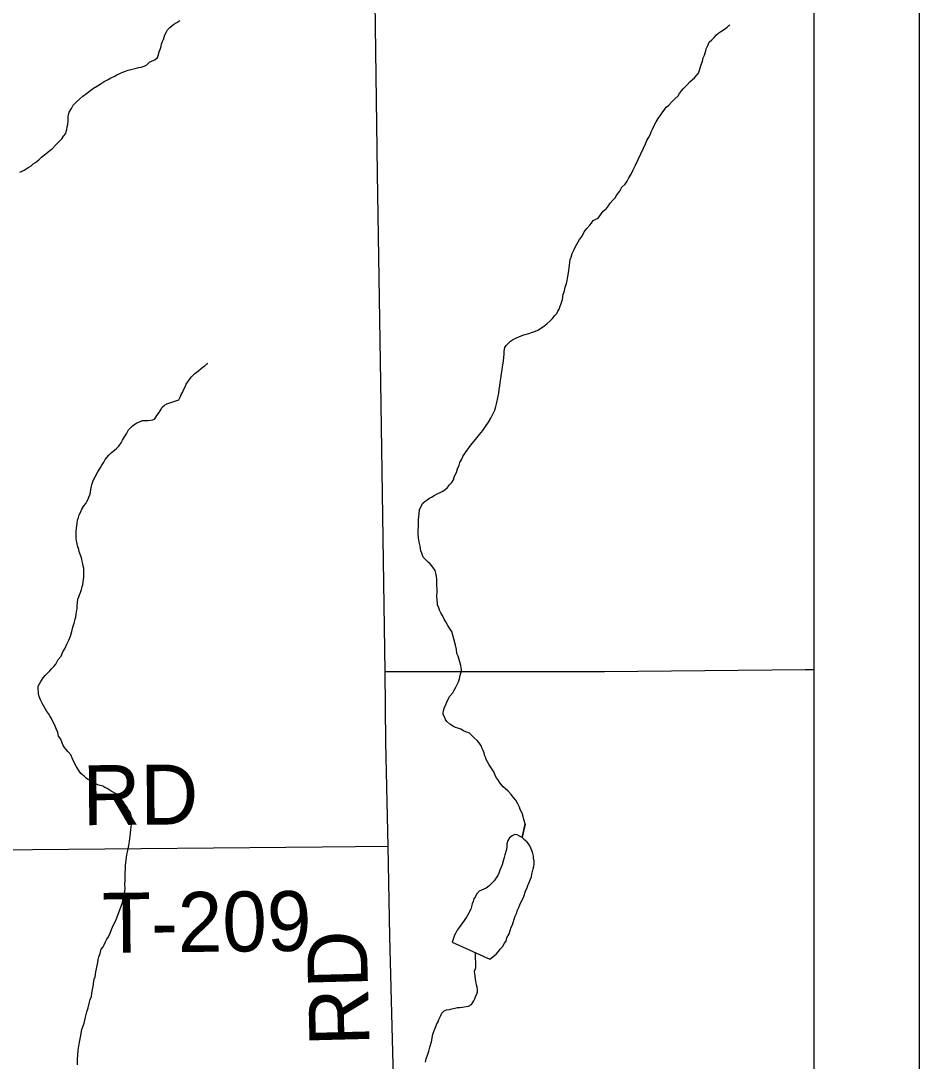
# Model space of a CAD drawing. Extents: x 0 to 34, y 0 to 22.
# Drawn here: x 8.41 to 9.262, y 15.221 to 16.207 of the extents above; entities that cross this region are included whole.
import ezdxf

# ---------------------------------------------------------------- set-up
doc = ezdxf.new("R2010")
doc.units = 0
for name, color, linetype in [('GM_X_County', 7, 'Continuous'), ('GM_X_County_Road', 7, 'Continuous'), ('GM_X_County_Road_Text', 7, 'Continuous'), ('GM_X_Minor_Lake', 7, 'Continuous'), ('GM_X_Minor_River', 7, 'Continuous'), ('GM_X_Township', 7, 'Continuous'), ('GM_X_Township_Road', 7, 'Continuous'), ('GM_X_Township_Road_Text', 7, 'Continuous'), ('SH_Data', 7, 'Continuous')]:
    doc.layers.add(name, color=color, linetype=linetype)

msp = doc.modelspace()

# ---------------------------------------------------------------- linework, layer by layer
at = {"layer": 'GM_X_County'}
msp.add_lwpolyline([(9.16225, 14.34203), (9.16225, 21.13849), (2.36225, 21.13849), (2.36225, 14.33849), (9.00028, 14.33849)], dxfattribs=at)
at = {"layer": 'GM_X_County_Road'}
msp.add_lwpolyline([(8.78379, 14.33849), (8.78239, 14.35319), (8.78049, 14.44111), (8.7792, 14.55208), (8.77716, 14.65341), (8.77506, 14.75086), (8.77297, 14.84063), (8.76981, 14.94574), (8.76832, 15.00133), (8.76483, 15.1439), (8.75972, 15.33948), (8.75809, 15.42437), (8.75599, 15.52344), (8.75531, 15.5899), (8.75115, 15.86445), (8.74795, 16.06245), (8.74549, 16.24864), (8.7445, 16.31366), (8.74378, 16.35849)], dxfattribs=at)
at = {"layer": 'GM_X_Minor_Lake'}
msp.add_line((8.81878, 15.33377), (8.85456, 15.31757), dxfattribs=at)
msp.add_lwpolyline([(8.85456, 15.31757), (8.8606, 15.32217), (8.86248, 15.32446), (8.86474, 15.32753), (8.867, 15.3302), (8.86812, 15.33249), (8.87, 15.33479), (8.87074, 15.33784), (8.87299, 15.34167), (8.87373, 15.34472), (8.87485, 15.34777), (8.87597, 15.35006), (8.87671, 15.35235), (8.87745, 15.35541), (8.87857, 15.35846), (8.87969, 15.36075), (8.88081, 15.36419), (8.88193, 15.36648), (8.88305, 15.36915), (8.88455, 15.37259), (8.88642, 15.37603), (8.88865, 15.3829), (8.88978, 15.38519), (8.89052, 15.38748), (8.89388, 15.3955), (8.89424, 15.39817), (8.89498, 15.40084), (8.89573, 15.40313), (8.89609, 15.40542), (8.89645, 15.40809), (8.89643, 15.41076), (8.89604, 15.41304), (8.89602, 15.41533), (8.89525, 15.41761), (8.89447, 15.42065), (8.89332, 15.42294), (8.89216, 15.4256), (8.88986, 15.42864), (8.88757, 15.43053), (8.88528, 15.4328), (8.88262, 15.43432), (8.88033, 15.43545), (8.87805, 15.43582), (8.87578, 15.43466), (8.87314, 15.43274), (8.87164, 15.43007), (8.87052, 15.42701), (8.87054, 15.42435), (8.87018, 15.42168), (8.8687, 15.41634), (8.86795, 15.41404), (8.86759, 15.41176), (8.8661, 15.40717), (8.86536, 15.40489), (8.86386, 15.40183), (8.86312, 15.39916), (8.862, 15.39687), (8.86049, 15.39457), (8.85861, 15.3919), (8.85371, 15.38692), (8.85107, 15.385), (8.8488, 15.38384), (8.84653, 15.38307), (8.84426, 15.38192), (8.842, 15.37924), (8.84088, 15.37695), (8.83938, 15.37465), (8.83863, 15.37236), (8.83789, 15.37007), (8.83715, 15.3674), (8.83641, 15.36511), (8.83379, 15.35976), (8.83228, 15.35747), (8.82852, 15.35211), (8.82552, 15.34753), (8.82364, 15.34523), (8.82214, 15.34256), (8.82102, 15.34026), (8.81878, 15.33377)], dxfattribs=at)
at = {"layer": 'GM_X_Minor_River'}
for points in [[(8.45492, 16.11842), (8.45562, 16.12072), (8.45783, 16.12419), (8.45928, 16.12727), (8.46263, 16.13039), (8.46561, 16.13312), (8.46859, 16.13585), (8.47196, 16.13821), (8.47495, 16.14056), (8.47869, 16.14331), (8.48244, 16.14568), (8.48582, 16.14766), (8.48881, 16.14963), (8.49257, 16.15162), (8.4952, 16.1532), (8.49822, 16.15441), (8.50084, 16.15599), (8.50423, 16.15759), (8.50799, 16.1592), (8.51139, 16.16041), (8.51517, 16.16126), (8.5182, 16.16209), (8.52122, 16.16292), (8.52388, 16.16336), (8.52652, 16.16418), (8.52916, 16.16538), (8.53175, 16.1681), (8.53439, 16.1693), (8.53665, 16.17011), (8.53926, 16.17246), (8.53998, 16.17438), (8.54104, 16.17782), (8.54211, 16.18089), (8.54282, 16.1832), (8.54316, 16.18511), (8.54387, 16.18703), (8.54496, 16.18934), (8.54567, 16.19163), (8.54638, 16.19393), (8.54747, 16.19624), (8.54894, 16.19856), (8.55116, 16.20089), (8.55303, 16.20246), (8.5549, 16.20402), (8.55752, 16.2056), (8.56052, 16.20757)], [(8.93953, 15.99982), (8.94101, 16.00176), (8.94248, 16.00369), (8.94393, 16.00715), (8.94652, 16.01025), (8.94949, 16.01337), (8.95097, 16.0153), (8.95243, 16.018), (8.95506, 16.0192), (8.95733, 16.02002), (8.96212, 16.02659), (8.9651, 16.02932), (8.96695, 16.03165), (8.96879, 16.03435), (8.97101, 16.03707), (8.97324, 16.0394), (8.97508, 16.04211), (8.97766, 16.0456), (8.97985, 16.04945), (8.98284, 16.05218), (8.98466, 16.05527), (8.9865, 16.05835), (8.9887, 16.06183), (8.9905, 16.06606), (8.99269, 16.07029), (8.99523, 16.07568), (8.99777, 16.08107), (9.00031, 16.08645), (9.00212, 16.09068), (9.00357, 16.09376), (9.0054, 16.09685), (9.00649, 16.09915), (9.00757, 16.10184), (9.00864, 16.10453), (9.01047, 16.108), (9.01229, 16.11146), (9.01412, 16.11455), (9.01596, 16.11726), (9.0178, 16.11996), (9.02038, 16.12345), (9.02186, 16.12538), (9.02411, 16.12696), (9.02707, 16.13045), (9.02968, 16.13279), (9.03303, 16.13591), (9.0345, 16.13823), (9.03634, 16.14093), (9.0382, 16.14288), (9.04154, 16.14638), (9.04413, 16.14948), (9.04675, 16.15144), (9.04862, 16.15301), (9.05009, 16.15495), (9.05231, 16.15766), (9.0548, 16.16533), (9.05624, 16.16879), (9.05693, 16.17223), (9.05802, 16.17454), (9.05872, 16.17684), (9.05944, 16.17876), (9.05978, 16.18067), (9.06123, 16.18375), (9.06268, 16.18682), (9.06491, 16.18916), (9.06714, 16.19149), (9.06937, 16.19383), (9.0716, 16.19578), (9.0746, 16.19775), (9.07723, 16.19933), (9.07947, 16.20128), (9.08133, 16.20285), (9.08212, 16.20327)], [(8.40862, 16.06371), (8.41088, 16.06452), (8.41276, 16.0657), (8.41463, 16.06689), (8.41726, 16.06847), (8.41952, 16.06966), (8.42137, 16.07161), (8.42363, 16.0728), (8.42661, 16.07553), (8.42922, 16.07787), (8.43221, 16.08022), (8.43519, 16.08257), (8.43743, 16.08453), (8.43931, 16.08571), (8.44302, 16.0896), (8.44488, 16.09155), (8.44674, 16.09349), (8.44859, 16.09544), (8.45006, 16.09775), (8.45228, 16.10047), (8.45262, 16.10238), (8.45334, 16.1043), (8.45366, 16.10659), (8.45437, 16.10889), (8.45468, 16.11194), (8.45464, 16.11384), (8.4546, 16.11575), (8.45492, 16.11842)], [(8.78832, 15.70903), (8.78747, 15.71282), (8.787, 15.71699), (8.78652, 15.72117), (8.78645, 15.72421), (8.78675, 15.72765), (8.78698, 15.7345), (8.7873, 15.7368), (8.78761, 15.74023), (8.78791, 15.74366), (8.78935, 15.74712), (8.79081, 15.74982), (8.79305, 15.75177), (8.79492, 15.75295), (8.79717, 15.75453), (8.79905, 15.75571), (8.80167, 15.75729), (8.80468, 15.75888), (8.80731, 15.76008), (8.80995, 15.76128), (8.81219, 15.76286), (8.81443, 15.76481), (8.81628, 15.76714), (8.81851, 15.76947), (8.81997, 15.77217), (8.82103, 15.77562), (8.82285, 15.77908), (8.82392, 15.78253), (8.82536, 15.78599), (8.82607, 15.78829), (8.82789, 15.79176), (8.82898, 15.79407), (8.83008, 15.79599), (8.83155, 15.79793), (8.83302, 15.80025), (8.83487, 15.80257), (8.83745, 15.80606), (8.83967, 15.80877), (8.84227, 15.81188), (8.84486, 15.81498), (8.84781, 15.81885), (8.85038, 15.82271), (8.85334, 15.82659), (8.85553, 15.83045), (8.85735, 15.83429), (8.85916, 15.83814), (8.86022, 15.84159), (8.86128, 15.84542), (8.86298, 15.85421), (8.86328, 15.85765), (8.86397, 15.86071), (8.86427, 15.86414), (8.86494, 15.86796), (8.8656, 15.87254), (8.86627, 15.87675), (8.86693, 15.88095), (8.86761, 15.88439), (8.86791, 15.8882), (8.86822, 15.89126), (8.86816, 15.89392), (8.86884, 15.89736), (8.86994, 15.89929), (8.87216, 15.90162), (8.87402, 15.90357), (8.8759, 15.90475), (8.87928, 15.90635), (8.88267, 15.90795), (8.88682, 15.90956), (8.89135, 15.91081), (8.89513, 15.91203), (8.89777, 15.91285), (8.90003, 15.91405), (8.90341, 15.91603), (8.90677, 15.91839), (8.90901, 15.92034), (8.91162, 15.92268), (8.91385, 15.92501), (8.91607, 15.92773), (8.91793, 15.92967), (8.91902, 15.93198), (8.92011, 15.93391), (8.92119, 15.9366), (8.92227, 15.93929), (8.92333, 15.94312), (8.92398, 15.9477), (8.92542, 15.95116), (8.92611, 15.9546), (8.92717, 15.95805), (8.92786, 15.96111), (8.92853, 15.96493), (8.92922, 15.96837), (8.9302, 15.97525), (8.93051, 15.9783), (8.93083, 15.98097), (8.93154, 15.98327), (8.9326, 15.98672), (8.93405, 15.9898), (8.93514, 15.99211), (8.9366, 15.99481), (8.93807, 15.99712), (8.93953, 15.99982)], [(8.53864, 15.83288), (8.54086, 15.83597), (8.54269, 15.83906), (8.54379, 15.84099), (8.54602, 15.84294), (8.54828, 15.84413), (8.55017, 15.84456), (8.5596, 15.84781), (8.56105, 15.85089), (8.56177, 15.85281), (8.56287, 15.85474), (8.56432, 15.85782), (8.56541, 15.86012), (8.56649, 15.86281), (8.5687, 15.86591), (8.57165, 15.86978), (8.57463, 15.87289), (8.57837, 15.87564), (8.5806, 15.87759), (8.58247, 15.87916), (8.58435, 15.87996), (8.58621, 15.88191), (8.58658, 15.88229), (8.58696, 15.8823)], [(8.42841, 15.56356), (8.4272, 15.56658), (8.42637, 15.5696), (8.42625, 15.57455), (8.42621, 15.57645), (8.42878, 15.5807), (8.43098, 15.58417), (8.43283, 15.5865), (8.43505, 15.58883), (8.43729, 15.59078), (8.43914, 15.59311), (8.441, 15.59505), (8.44285, 15.59738), (8.44503, 15.60162), (8.448, 15.60473), (8.44943, 15.60895), (8.45163, 15.61242), (8.45344, 15.61627), (8.45526, 15.62012), (8.45669, 15.62396), (8.45812, 15.62817), (8.45916, 15.63239), (8.46022, 15.63622), (8.46127, 15.64005), (8.46199, 15.64197), (8.46231, 15.64464), (8.46263, 15.64731), (8.46296, 15.6496), (8.46327, 15.65265), (8.46358, 15.65571), (8.46389, 15.65876), (8.4646, 15.66106), (8.46531, 15.66298), (8.4664, 15.66529), (8.4671, 15.66797), (8.4678, 15.67065), (8.46852, 15.67257), (8.46884, 15.67524), (8.46916, 15.67753), (8.46949, 15.67982), (8.4693, 15.68819), (8.46888, 15.69009), (8.46844, 15.69236), (8.46801, 15.69501), (8.46758, 15.69691), (8.46677, 15.69917), (8.46556, 15.70219), (8.46513, 15.70409), (8.46471, 15.70598), (8.46349, 15.70938), (8.46307, 15.71127), (8.46262, 15.71431), (8.46219, 15.71658), (8.46211, 15.72001), (8.46204, 15.72305), (8.46235, 15.7261), (8.46268, 15.72839), (8.46301, 15.73069), (8.46332, 15.73374), (8.4644, 15.73643), (8.4651, 15.73873), (8.46619, 15.74104), (8.46764, 15.74411), (8.46985, 15.74759), (8.47132, 15.74953), (8.47242, 15.75146), (8.47351, 15.75376), (8.47423, 15.75568), (8.47531, 15.75837), (8.47563, 15.76066), (8.47596, 15.76295), (8.47666, 15.76564), (8.47735, 15.76869), (8.47879, 15.77253), (8.48025, 15.77485), (8.48281, 15.77948), (8.48501, 15.78295), (8.48647, 15.78603), (8.4883, 15.78873), (8.48977, 15.79143), (8.4931, 15.79531), (8.49533, 15.79765), (8.49869, 15.80039), (8.50056, 15.80157), (8.50279, 15.8039), (8.505, 15.807), (8.50608, 15.80969), (8.50792, 15.81278), (8.50976, 15.81548), (8.51085, 15.81741), (8.51195, 15.81934), (8.51566, 15.82323), (8.51791, 15.8248), (8.51978, 15.82598), (8.52167, 15.82679), (8.52505, 15.82839), (8.53039, 15.82813), (8.53304, 15.82857), (8.53493, 15.82899), (8.53681, 15.82979), (8.53864, 15.83288)], [(8.88792, 15.44567), (8.88528, 15.4328), (8.88789, 15.44592), (8.88665, 15.45008), (8.88621, 15.45274), (8.8854, 15.455), (8.88459, 15.45727), (8.8834, 15.45953), (8.88259, 15.46179), (8.88099, 15.4648), (8.87902, 15.46818), (8.87705, 15.4708), (8.8747, 15.4738), (8.87197, 15.47678), (8.86926, 15.479), (8.86731, 15.48086), (8.86536, 15.48311), (8.86379, 15.48535), (8.86221, 15.48798), (8.86064, 15.48985), (8.85945, 15.49211), (8.85824, 15.49513), (8.8539, 15.50188), (8.85232, 15.50451), (8.85113, 15.50677), (8.85032, 15.50904), (8.84951, 15.51092), (8.84908, 15.5132), (8.84827, 15.51546), (8.84708, 15.51734), (8.84626, 15.51998), (8.8443, 15.52261), (8.84235, 15.52485), (8.83963, 15.52745), (8.83768, 15.52931), (8.83534, 15.53192), (8.83189, 15.53299), (8.82959, 15.53408), (8.82689, 15.53554), (8.8242, 15.53662), (8.82191, 15.53733), (8.81999, 15.53805), (8.81651, 15.54026), (8.81379, 15.54286), (8.81261, 15.54474), (8.81141, 15.54738), (8.81021, 15.54963), (8.81017, 15.55153), (8.81087, 15.55422), (8.81158, 15.55652), (8.81267, 15.55882), (8.81411, 15.56228), (8.81667, 15.56691), (8.81926, 15.57001), (8.82072, 15.57271), (8.82218, 15.57541), (8.82364, 15.5781), (8.82473, 15.58041), (8.8258, 15.58348), (8.82648, 15.58692), (8.82718, 15.5896), (8.82751, 15.59189), (8.82745, 15.59418), (8.82703, 15.59607), (8.82455, 15.60477), (8.82335, 15.60741), (8.82288, 15.61121), (8.82203, 15.61537), (8.82078, 15.61991), (8.81953, 15.62483), (8.81831, 15.62823), (8.81674, 15.63048), (8.81476, 15.63386), (8.81278, 15.63725), (8.8112, 15.63988), (8.8096, 15.64327), (8.80802, 15.6459), (8.80681, 15.64853), (8.806, 15.6508), (8.8048, 15.65344), (8.80476, 15.65534), (8.80471, 15.65762), (8.80423, 15.6618), (8.80452, 15.66599), (8.80445, 15.66866), (8.80439, 15.6717), (8.80434, 15.6736), (8.8043, 15.67551), (8.80425, 15.67779), (8.80381, 15.68044), (8.80336, 15.68348), (8.80254, 15.68612), (8.80056, 15.68913), (8.79783, 15.69249), (8.79589, 15.69397), (8.79355, 15.69658), (8.79122, 15.69882), (8.78999, 15.70259), (8.78918, 15.70486), (8.78832, 15.70903)], [(8.47559, 15.27948), (8.47667, 15.28217), (8.47698, 15.28523), (8.47766, 15.28867), (8.47835, 15.29173), (8.47867, 15.2944), (8.47934, 15.2986), (8.48004, 15.3009), (8.4807, 15.30548), (8.48139, 15.30855), (8.48208, 15.31161), (8.48278, 15.31429), (8.48309, 15.31734), (8.4838, 15.31964), (8.48486, 15.32309), (8.48592, 15.32692), (8.48776, 15.32924), (8.48886, 15.33117), (8.48994, 15.33386), (8.4914, 15.33656), (8.49287, 15.33888), (8.49431, 15.34234), (8.49575, 15.34579), (8.49756, 15.35002), (8.49974, 15.35426), (8.50476, 15.36769), (8.50621, 15.37115), (8.50686, 15.37573), (8.50791, 15.37994), (8.50857, 15.38415), (8.50847, 15.38871), (8.50877, 15.39214), (8.50869, 15.39557), (8.50859, 15.39975), (8.5089, 15.40319), (8.50883, 15.40623), (8.50914, 15.40928), (8.50947, 15.41157), (8.50978, 15.41425), (8.51012, 15.41616), (8.51046, 15.41807), (8.51116, 15.42075), (8.51185, 15.42381), (8.51254, 15.42687), (8.51286, 15.42954), (8.51319, 15.43183), (8.51352, 15.43374), (8.51383, 15.43718), (8.51413, 15.44061), (8.51447, 15.44252), (8.51478, 15.44557), (8.51509, 15.44863), (8.51502, 15.45129), (8.5142, 15.45394), (8.51337, 15.45696), (8.51141, 15.45958), (8.51061, 15.46147), (8.50787, 15.46483), (8.50668, 15.46709), (8.50511, 15.46896), (8.50276, 15.47195), (8.50005, 15.47418), (8.49543, 15.47674), (8.49349, 15.47822), (8.49156, 15.47932), (8.48926, 15.48041), (8.48733, 15.48151), (8.48503, 15.48222), (8.48273, 15.48293), (8.48043, 15.48402), (8.47774, 15.4851), (8.47503, 15.48694), (8.47195, 15.48878), (8.46962, 15.49101), (8.46652, 15.4936), (8.46455, 15.4966), (8.46257, 15.49999), (8.46059, 15.50337), (8.45859, 15.50751), (8.45698, 15.51128), (8.45463, 15.51428), (8.45268, 15.51651), (8.45112, 15.51839), (8.44993, 15.52026), (8.44874, 15.52252), (8.44751, 15.5263), (8.44555, 15.52892), (8.44471, 15.53233), (8.4435, 15.53534), (8.44229, 15.53836), (8.44108, 15.54138), (8.4395, 15.54401), (8.43831, 15.54627), (8.43712, 15.54814), (8.43593, 15.5504), (8.43437, 15.55227), (8.43318, 15.55453), (8.43159, 15.55754), (8.43039, 15.55979), (8.42921, 15.56167), (8.42841, 15.56356)], [(8.7934, 15.21997), (8.79409, 15.22303), (8.79553, 15.22649), (8.79658, 15.23032), (8.79764, 15.23415), (8.79904, 15.23913), (8.8004, 15.24639), (8.80255, 15.25215), (8.80436, 15.25638), (8.80545, 15.25831), (8.80617, 15.26023), (8.80798, 15.26407), (8.80907, 15.26638), (8.8113, 15.26872), (8.81356, 15.26953), (8.81622, 15.26997), (8.81849, 15.2704), (8.82151, 15.27123), (8.82379, 15.27166), (8.82607, 15.27171), (8.82872, 15.27215), (8.83213, 15.27261), (8.8344, 15.27304), (8.83703, 15.27462), (8.83923, 15.2781), (8.84033, 15.28003), (8.84104, 15.28233), (8.84213, 15.28425), (8.84284, 15.28655), (8.84279, 15.28883), (8.84236, 15.29111), (8.84193, 15.29338), (8.8415, 15.29528), (8.84105, 15.29831), (8.84059, 15.30173), (8.84017, 15.30362), (8.84011, 15.30629), (8.84118, 15.30935), (8.84097, 15.32383)], [(8.46331, 15.21754), (8.46358, 15.22249), (8.46386, 15.22669), (8.46414, 15.23126), (8.46481, 15.23508), (8.46548, 15.23891), (8.46614, 15.24349), (8.46749, 15.25075), (8.46964, 15.25689), (8.47103, 15.26263), (8.47244, 15.26761), (8.47349, 15.27144), (8.47453, 15.27565), (8.47559, 15.27948)]]:
    msp.add_lwpolyline(points, dxfattribs=at)
at = {"layer": 'GM_X_Township'}
msp.add_line((9.16225, 14.34203), (9.16225, 19.7691), dxfattribs=at)
at = {"layer": 'GM_X_Township_Road'}
for points in [[(9.16225, 15.59181), (9.15349, 15.59188), (8.96321, 15.59012), (8.84142, 15.59012), (8.75531, 15.5899)], [(8.75809, 15.42437), (8.69553, 15.42367), (8.42086, 15.4213), (8.14504, 15.41949), (7.88736, 15.41716), (7.76271, 15.416), (7.74945, 15.4167), (7.65433, 15.4153), (7.56456, 15.4139), (7.47177, 15.41321), (7.38478, 15.41255), (7.26594, 15.41111), (7.16245, 15.41005), (7.07752, 15.40905), (6.97997, 15.40823), (6.94691, 15.40823)]]:
    msp.add_lwpolyline(points, dxfattribs=at)
at = {"layer": 'SH_Data'}
msp.add_line((9.26174, 21.23826), (9.26174, 14.23826), dxfattribs=at)

# ---------------------------------------------------------------- texts
at = {"layer": 'GM_X_County_Road_Text'}
msp.add_text('RD', height=0.056818, rotation=91.48252, dxfattribs=at).set_placement((8.74041, 15.23579))
at = {"layer": 'GM_X_Township_Road_Text'}
for s, rotation, p in [('RD', 0.49364, (8.46841, 15.44454)), ('T-209', 0.5614, (8.48707, 15.32359))]:
    msp.add_text(s, height=0.056818, rotation=rotation, dxfattribs=at).set_placement(p)

doc.saveas('drawing.dxf')
